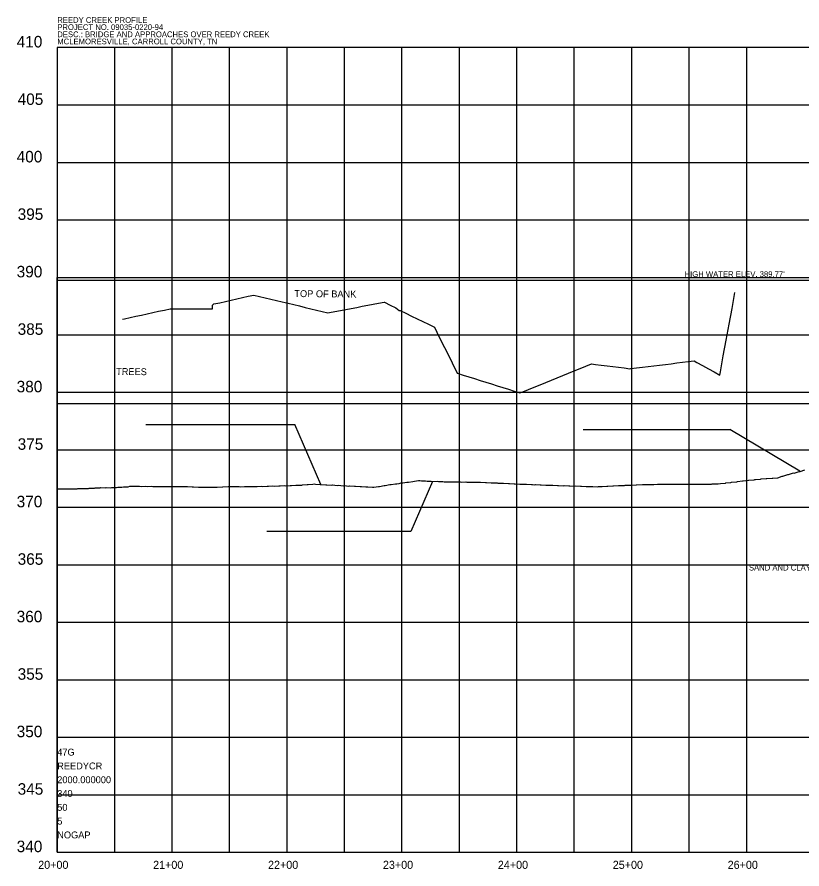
# Model space of a CAD drawing. Extents: x 1189978 to 1314812, y 571533 to 629339.
# Drawn here: x 1227570 to 1228253, y 627616 to 628357 of the extents above; entities that cross this region are included whole.
import ezdxf

# ---------------------------------------------------------------- set-up
doc = ezdxf.new("R2010")
doc.units = 0
for name, color, linetype in [('DESIGN - SHEET - Corner Text', 7, 'Continuous'), ('DESIGN - SHEET - Light Grid', 7, 'Continuous'), ('SURVEY - DRAINAGE - Bridge Hydraulic Data with Text', 7, 'Continuous'), ('SURVEY - DRAINAGE - Pipes and Culverts Text', 7, 'Continuous'), ('SURVEY - PROFILE - Drainage - Bridge Hydraulic Data with Text', 7, 'Continuous'), ('SURVEY - PROFILE - Project Information and Notes', 7, 'Continuous')]:
    doc.layers.add(name, color=color, linetype=linetype)

msp = doc.modelspace()

# ---------------------------------------------------------------- linework, layer by layer
at = {"layer": 'DESIGN - SHEET - Light Grid'}
for p, q in [((1228904.88, 628330.73), (1227604.88, 628330.73)), ((1227604.88, 628330.73), (1227604.88, 627630.73)), ((1227654.88, 627630.73), (1227654.88, 628330.73)), ((1227704.88, 627630.73), (1227704.88, 628330.73)), ((1227754.88, 627630.73), (1227754.88, 628330.73)), ((1227804.88, 627630.73), (1227804.88, 628330.73)), ((1227854.88, 627630.73), (1227854.88, 628330.73)), ((1227904.88, 627630.73), (1227904.88, 628330.73)), ((1227954.88, 627630.73), (1227954.88, 628330.73)), ((1228004.88, 627630.73), (1228004.88, 628330.73)), ((1228054.88, 627630.73), (1228054.88, 628330.73)), ((1228104.88, 627630.73), (1228104.88, 628330.73)), ((1228154.88, 627630.73), (1228154.88, 628330.73)), ((1228204.88, 627630.73), (1228204.88, 628330.73)), ((1227604.88, 628280.73), (1228904.88, 628280.73)), ((1227604.88, 628230.73), (1228904.88, 628230.73)), ((1227604.88, 628180.73), (1228904.88, 628180.73)), ((1227604.88, 627630.73), (1227604.88, 628130.73)), ((1227604.88, 628130.73), (1228904.88, 628130.73)), ((1227604.88, 628080.73), (1228904.88, 628080.73)), ((1227604.88, 628030.73), (1228904.88, 628030.73)), ((1227604.88, 627980.73), (1228904.88, 627980.73)), ((1227604.88, 627930.73), (1228904.88, 627930.73)), ((1227604.88, 627880.73), (1228904.88, 627880.73)), ((1227604.88, 627830.73), (1228904.88, 627830.73)), ((1227604.88, 627780.73), (1228904.88, 627780.73)), ((1227604.88, 627730.73), (1228904.88, 627730.73)), ((1227604.88, 627680.73), (1228904.88, 627680.73)), ((1227604.88, 627630.73), (1228870.65, 627630.73)), ((1227604.88, 627630.73), (1227604.88, 627630.73)), ((1227604.88, 627630.73), (1228904.88, 627630.73))]:
    msp.add_line(p, q, dxfattribs=at)
at = {"layer": 'SURVEY - DRAINAGE - Bridge Hydraulic Data with Text'}
for p, q in [((1227682.09, 628002.77), (1227811.61, 628002.77)), ((1227834.16, 627950.67), (1227811.61, 628002.77)), ((1228062.7, 627998.35), (1228190.12, 627998.42)), ((1228251.1, 627962.11), (1228190.12, 627998.42)), ((1227931.33, 627953.29), (1227912.52, 627909.63)), ((1227912.52, 627909.63), (1227787.4, 627909.73))]:
    msp.add_line(p, q, dxfattribs=at)
at = {"layer": 'SURVEY - DRAINAGE - Pipes and Culverts Text'}
for p, q in [((1227604.88, 628128.43), (1228904.88, 628128.43)), ((1228904.88, 628020.77), (1227604.88, 628020.77))]:
    msp.add_line(p, q, dxfattribs=at)
at = {"layer": 'SURVEY - PROFILE - Drainage - Bridge Hydraulic Data with Text'}
for points in [[(1227661.66, 628094.37), (1227663.34, 628094.74), (1227668.3, 628095.81), (1227673.27, 628096.88), (1227678.24, 628097.96), (1227683.2, 628099.03), (1227688.17, 628100.11), (1227693.13, 628101.18), (1227698.1, 628102.26), (1227703.06, 628103.33), (1227704.37, 628103.33), (1227709.35, 628103.34), (1227714.33, 628103.35), (1227719.31, 628103.36), (1227724.28, 628103.36), (1227729.26, 628103.37), (1227734.24, 628103.38), (1227739.22, 628103.39), (1227740.1, 628103.39), (1227740.1, 628104.25), (1227740.1, 628105.36), (1227740.1, 628106.46), (1227740.1, 628106.48), (1227741.28, 628107.59), (1227746.25, 628108.7), (1227751.23, 628109.81), (1227756.21, 628110.92), (1227761.19, 628112.04), (1227766.17, 628113.15), (1227771.14, 628114.26), (1227776.12, 628115.37), (1227776.12, 628115.37), (1227780.92, 628114.22), (1227785.88, 628113.02), (1227790.84, 628111.82), (1227795.8, 628110.62), (1227800.76, 628109.43), (1227805.72, 628108.23), (1227810.68, 628107.03), (1227815.64, 628105.84), (1227820.6, 628104.64), (1227825.56, 628103.44), (1227830.52, 628102.25), (1227835.48, 628101.05), (1227840.44, 628099.85), (1227841.81, 628100.11), (1227846.57, 628101.02), (1227851.32, 628101.92), (1227856.07, 628102.82), (1227860.82, 628103.73), (1227865.58, 628104.63), (1227870.33, 628105.53), (1227875.08, 628106.43), (1227879.83, 628107.34), (1227884.58, 628108.24), (1227889.34, 628109.14), (1227889.6, 628109.02), (1227894.57, 628106.63), (1227899.54, 628104.25), (1227902.52, 628101.86), (1227903.2, 628101.86), (1227908.19, 628099.48), (1227913.17, 628097.09), (1227918.15, 628094.71), (1227923.14, 628092.32), (1227928.12, 628089.94), (1227933.11, 628087.55), (1227935.33, 628083.05), (1227939.73, 628074.14), (1227944.13, 628065.23), (1227948.53, 628056.32), (1227952.94, 628047.41)], [(1228069.81, 628055.53), (1228069.81, 628055.53), (1228073.42, 628055.07), (1228078.39, 628054.44), (1228083.36, 628053.8), (1228088.33, 628053.17), (1228093.3, 628052.53), (1228098.27, 628051.9), (1228103.23, 628051.26), (1228104.12, 628051.37), (1228109.12, 628051.98), (1228114.12, 628052.59), (1228119.12, 628053.2), (1228124.11, 628053.82), (1228129.11, 628054.43), (1228134.11, 628055.04), (1228139.11, 628055.65), (1228144.1, 628056.26), (1228149.1, 628056.87), (1228154.1, 628057.48), (1228159.1, 628058.09), (1228161.55, 628056.73), (1228166.54, 628053.96), (1228171.52, 628051.2), (1228176.5, 628048.43), (1228181.49, 628045.66), (1228182.04, 628048.67), (1228184.56, 628062.44), (1228187.09, 628076.21), (1228189.61, 628089.98), (1228192.13, 628103.74), (1228194.65, 628117.51)], [(1227952.94, 628047.41), (1227953.19, 628047.33), (1227958.14, 628045.78), (1227963.08, 628044.23), (1227968.03, 628042.68), (1227972.97, 628041.13), (1227977.92, 628039.58), (1227982.86, 628038.03), (1227987.81, 628036.48), (1227992.76, 628034.93), (1227997.7, 628033.37), (1228002.65, 628031.82), (1228007.59, 628030.27), (1228007.59, 628030.27), (1228010.1, 628031.29), (1228015.07, 628033.31), (1228020.05, 628035.33), (1228025.03, 628037.35), (1228030, 628039.37), (1228034.98, 628041.39), (1228039.95, 628043.41), (1228044.93, 628045.43), (1228049.91, 628047.45), (1228054.88, 628049.47), (1228059.86, 628051.49), (1228064.83, 628053.51), (1228069.81, 628055.53)], [(1227604.88, 627946.79), (1227607.33, 627946.74), (1227611.22, 627946.65), (1227611.88, 627946.64), (1227612.61, 627946.77), (1227617.64, 627946.82), (1227622.34, 627946.84), (1227622.68, 627946.94), (1227627.29, 627946.97), (1227627.71, 627947.1), (1227632.23, 627947.16), (1227632.74, 627947.3), (1227637.18, 627947.39), (1227637.77, 627947.56), (1227642.14, 627947.66), (1227642.8, 627947.85), (1227646.67, 627947.62), (1227647.53, 627947.87), (1227651.51, 627947.7), (1227652.55, 627948), (1227656.36, 627947.89), (1227657.58, 627948.24), (1227661.23, 627948.19), (1227662.6, 627948.58), (1227666.64, 627948.58), (1227668.15, 627949), (1227671.65, 627949.04), (1227673.1, 627948.98), (1227676.6, 627949.02), (1227678.1, 627948.95), (1227681.59, 627948.99), (1227683.09, 627948.92), (1227686.58, 627948.96), (1227688.09, 627948.89), (1227691.58, 627948.93), (1227693.08, 627948.86), (1227696.57, 627948.91), (1227698.08, 627948.83), (1227701.56, 627948.88), (1227703.07, 627948.8), (1227706.55, 627948.85), (1227708.07, 627948.77), (1227711.55, 627948.82), (1227713.06, 627948.74), (1227716.54, 627948.79), (1227718.31, 627948.74), (1227722.26, 627948.63), (1227723.39, 627948.41), (1227727.7, 627948.34), (1227728.52, 627948.19), (1227733.2, 627948.17), (1227733.66, 627948.09), (1227738.8, 627948.11), (1227740.1, 627948.14), (1227743.96, 627948.37), (1227748.65, 627948.65), (1227749.13, 627948.59), (1227753.54, 627948.8), (1227754.3, 627948.69), (1227758.42, 627948.85), (1227759.48, 627948.67), (1227763.29, 627948.78), (1227764.65, 627948.53), (1227767.92, 627948.69), (1227771.57, 627948.87), (1227772.6, 627948.81), (1227773.94, 627948.73), (1227777.6, 627948.92), (1227778.9, 627948.84), (1227782.6, 627949.03), (1227783.87, 627948.95), (1227787.61, 627949.15), (1227788.84, 627949.08), (1227792.61, 627949.28), (1227793.81, 627949.21), (1227797.61, 627949.42), (1227798.77, 627949.35), (1227802.62, 627949.57), (1227803.74, 627949.5), (1227807.62, 627949.72), (1227808.7, 627949.66), (1227812.63, 627949.89), (1227813.67, 627949.83), (1227817.63, 627950.06), (1227818.41, 627950.2), (1227822.42, 627950.43), (1227823.39, 627950.6), (1227827.43, 627950.84), (1227828.37, 627951), (1227829.56, 627950.88), (1227833.62, 627950.46), (1227834.56, 627950.63), (1227838.61, 627950.2), (1227839.56, 627950.38), (1227843.61, 627949.95), (1227844.56, 627950.13), (1227848.6, 627949.7), (1227849.55, 627949.88), (1227853.6, 627949.45), (1227854.55, 627949.64), (1227858.6, 627949.2), (1227859.55, 627949.4), (1227863.59, 627948.96), (1227864.55, 627949.16), (1227868.59, 627948.72), (1227869.55, 627948.92), (1227873.58, 627948.48), (1227874.18, 627948.49), (1227875.13, 627948.51), (1227879.35, 627948.09), (1227880.28, 627948.11), (1227884.34, 627948.89), (1227885.34, 627948.91), (1227889.32, 627949.66), (1227890.4, 627949.68), (1227894.31, 627950.41), (1227895.45, 627950.44), (1227899.29, 627951.14), (1227900.5, 627951.17), (1227902.52, 627951.53), (1227904.28, 627951.86), (1227905.58, 627951.91), (1227909.26, 627952.6), (1227910.67, 627952.65), (1227914.25, 627953.3), (1227915.76, 627953.35), (1227919.23, 627953.97), (1227920.54, 627953.96), (1227921.85, 627953.74), (1227925.33, 627953.74), (1227926.79, 627953.5), (1227930.36, 627953.51), (1227931.73, 627953.29), (1227935.4, 627953.31), (1227936.68, 627953.11), (1227940.44, 627953.14), (1227941.62, 627952.96), (1227945.47, 627952.99), (1227946.57, 627952.84), (1227950.51, 627952.88), (1227951.52, 627952.74), (1227955.54, 627952.79), (1227956.48, 627952.66), (1227960.58, 627952.73), (1227961.43, 627952.61), (1227965.61, 627952.69), (1227966.54, 627952.58), (1227970.78, 627952.66), (1227971.5, 627952.63), (1227973.38, 627952.54), (1227977.64, 627952.35), (1227978.38, 627952.31), (1227982.62, 627952.12), (1227983.38, 627952.08), (1227987.61, 627951.89), (1227988.38, 627951.85), (1227992.59, 627951.66), (1227993.38, 627951.62), (1227997.57, 627951.43), (1227998.39, 627951.39), (1228002.55, 627951.2), (1228003.39, 627951.16), (1228007.53, 627950.97), (1228008.39, 627950.93), (1228012.51, 627950.74), (1228013.39, 627950.7), (1228017.49, 627950.51), (1228018.39, 627950.48), (1228020.38, 627950.35), (1228021.12, 627950.42), (1228025.19, 627950.17), (1228026.12, 627950.24), (1228030.18, 627950), (1228031.12, 627950.07), (1228035.17, 627949.84), (1228036.12, 627949.91), (1228040.16, 627949.67), (1228041.12, 627949.74), (1228045.15, 627949.51), (1228046.12, 627949.58), (1228050.14, 627949.36), (1228051.12, 627949.42), (1228055.14, 627949.2), (1228056.12, 627949.26), (1228060.13, 627949.04), (1228061.12, 627949.11), (1228065.12, 627948.89), (1228066.12, 627948.95), (1228070.11, 627948.74), (1228071.01, 627948.87), (1228075, 627948.66), (1228076, 627948.8), (1228079, 627948.91), (1228083.15, 627949.07), (1228084.02, 627949.18), (1228088.27, 627949.34), (1228089.03, 627949.44), (1228093.39, 627949.59), (1228094.05, 627949.68), (1228098.51, 627949.82), (1228099.07, 627949.89), (1228103.63, 627950.03), (1228104.09, 627950.09), (1228108.75, 627950.22), (1228109.11, 627950.27), (1228114.13, 627950.43), (1228119.15, 627950.57), (1228124.17, 627950.69), (1228127.36, 627950.76), (1228129.19, 627950.91), (1228129.67, 627950.91), (1228134.7, 627950.88), (1228139.73, 627950.86), (1228144.76, 627950.85), (1228149.79, 627950.84), (1228154.49, 627950.82), (1228154.82, 627950.85), (1228159.46, 627950.84), (1228159.85, 627950.87), (1228164.41, 627950.87), (1228164.88, 627950.91), (1228169.37, 627950.91), (1228169.91, 627950.96), (1228174.32, 627950.96), (1228174.94, 627951.03), (1228179.26, 627951.04), (1228179.98, 627951.12), (1228182.01, 627951.29), (1228186.31, 627951.66), (1228186.77, 627951.93), (1228191.16, 627952.3), (1228191.78, 627952.65), (1228196.23, 627953), (1228196.78, 627953.29), (1228201.3, 627953.63), (1228201.79, 627953.88), (1228206.37, 627954.21), (1228206.8, 627954.42), (1228211.43, 627954.74), (1228212.06, 627954.92), (1228212.44, 627954.97), (1228217.02, 627955.28), (1228217.41, 627955.34), (1228221.97, 627955.64), (1228222.38, 627955.71), (1228226.92, 627956), (1228227.62, 627956.13), (1228232.05, 627956.41), (1228235.71, 627957.73), (1228236.28, 627957.66), (1228240.66, 627959.19), (1228241.29, 627959.11), (1228245.61, 627960.59), (1228246.31, 627960.51), (1228250.56, 627961.93), (1228251.32, 627961.85), (1228255.52, 627963.22)]]:
    msp.add_lwpolyline(points, dxfattribs=at)

# ---------------------------------------------------------------- texts
at = {"layer": 'DESIGN - SHEET - Corner Text'}
for s, height, p in [('410', 10, (1227569.6, 628330.73)), ('405', 10, (1227570.46, 628280.73)), ('400', 10, (1227569.6, 628230.73)), ('395', 10, (1227570.46, 628180.73)), ('390', 10, (1227569.6, 628130.73)), ('385', 10, (1227570.46, 628080.73)), ('380', 10, (1227569.6, 628030.73)), ('375', 10, (1227570.46, 627980.73)), ('370', 10, (1227569.6, 627930.73)), ('365', 10, (1227570.46, 627880.73)), ('360', 10, (1227569.6, 627830.73)), ('355', 10, (1227570.46, 627780.73)), ('350', 10, (1227569.6, 627730.73)), ('345', 10, (1227570.46, 627680.73)), ('340', 10, (1227569.6, 627630.73)), ('20+00', 7, (1227588.33, 627616.23)), ('21+00', 7, (1227688.33, 627616.23)), ('22+00', 7, (1227788.33, 627616.23)), ('23+00', 7, (1227888.33, 627616.23)), ('24+00', 7, (1227988.33, 627616.23)), ('25+00', 7, (1228088.33, 627616.23)), ('26+00', 7, (1228188.33, 627616.23))]:
    msp.add_text(s, height=height, dxfattribs=at).set_placement(p)
at = {"layer": 'DESIGN - SHEET - Light Grid'}
for s, p in [('47G', (1227604.88, 627714.73)), ('REEDYCR', (1227604.88, 627702.73)), ('2000.000000', (1227604.88, 627690.73)), ('340', (1227604.88, 627678.73)), ('50', (1227604.88, 627666.73)), ('5', (1227604.88, 627654.73)), ('NOGAP', (1227604.88, 627642.73))]:
    msp.add_text(s, height=6, dxfattribs=at).set_placement(p)
at = {"layer": 'SURVEY - PROFILE - Drainage - Bridge Hydraulic Data with Text'}
for s, p in [("HIGH WATER ELEV. 389.77'", (1228150.81, 628131.01)), ('SAND AND CLAY BOTTOM', (1228206.83, 627875.74))]:
    msp.add_text(s, height=5, dxfattribs=at).set_placement(p)
for s, p in [('TOP OF BANK', (1227811.24, 628113.62)), ('TREES', (1227656.12, 628045.87))]:
    msp.add_text(s, height=6, rotation=359.50085, dxfattribs=at).set_placement(p)
at = {"layer": 'SURVEY - PROFILE - Project Information and Notes'}
for s, p in [('REEDY CREEK PROFILE', (1227604.92, 628352.09)), ('PROJECT NO. 09035-0220-94', (1227604.92, 628345.87)), ('DESC.: BRIDGE AND APPROACHES OVER REEDY CREEK', (1227604.92, 628339.65)), ('MCLEMORESVILLE, CARROLL COUNTY, TN', (1227604.92, 628333.43))]:
    msp.add_text(s, height=5, dxfattribs=at).set_placement(p)

doc.saveas('drawing.dxf')
